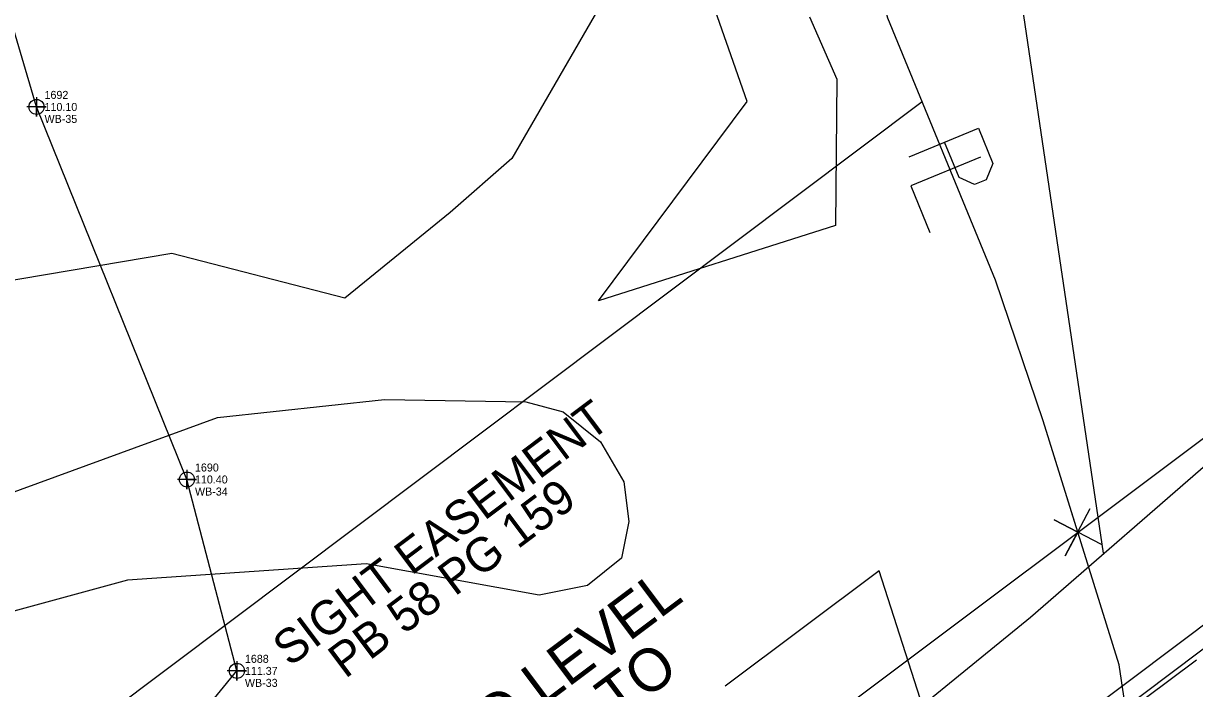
# Model space of a CAD drawing. Extents: x 2186615 to 2188822, y 629899 to 631820.
# Drawn here: x 2187538.9 to 2187648.6, y 630776.8 to 630839.1 of the extents above; entities that cross this region are included whole.
import ezdxf

# ---------------------------------------------------------------- set-up
doc = ezdxf.new("R2010")
doc.units = 0
for name, color, linetype in [('Exist Environmental Wetland Boundary', 7, 'Continuous'), ('Exist Environmental Wetland Boundary Cogo Comment', 7, 'Continuous'), ('Exist Environmental Wetland Boundary Cogo Elevation', 7, 'Continuous'), ('Exist Environmental Wetland Boundary Cogo Number', 7, 'Continuous'), ('Exist Environmental Wetland Boundary Cogo Point CELL', 7, 'Continuous'), ('Exist Hydro Jurisdictional Stream or Body of Water', 7, 'Continuous'), ('Exist Other Culture Area Outline Leader', 7, 'Continuous'), ('Exist Other Culture Area Outline Text', 7, 'Continuous'), ('Exist Property Corner CELL', 7, 'Continuous'), ('Exist Property Line', 7, 'Continuous'), ('Exist Property PL Symbol CELL', 7, 'Continuous'), ('Exist Right of Way Easement Line', 7, 'Continuous'), ('Exist Right of Way Easement Line Text', 7, 'Continuous'), ('Exist Right of Way Line', 7, 'Continuous'), ('Exist Structure Major Deck Tunnel Box Culvert', 7, 'Continuous'), ('Exist Utilities Gas UG Line SUE LOS B', 7, 'Continuous'), ('Exist Utilities Gas UG Line SUE LOS C', 7, 'Continuous'), ('Exist Utilities Gas UG Line SUE LOS C Leader', 7, 'Continuous'), ('Exist Utilities Water UG Line SUE LOS B', 7, 'Continuous'), ('Exist Vegetation Hedge Row', 7, 'Continuous'), ('Exist Vegetation Woods Line', 7, 'Continuous')]:
    doc.layers.add(name, color=color, linetype=linetype)

msp = doc.modelspace()

# ---------------------------------------------------------------- linework, layer by layer
at = {"layer": 'Exist Environmental Wetland Boundary'}
msp.add_lwpolyline([(2187317.91, 630575.27), (2187346.42, 630590.06), (2187358.05, 630607.86), (2187375.02, 630623.81), (2187367.38, 630649.06), (2187358.56, 630671.73), (2187359.61, 630693.05), (2187383.09, 630714.06), (2187423.1, 630746.78), (2187442.69, 630752.31), (2187457.31, 630748.34), (2187478.61, 630729.85), (2187488.29, 630719.76), (2187508.8, 630730.52), (2187517.08, 630724.68), (2187534.78, 630748.93), (2187558.89, 630778.43), (2187554.21, 630796.36), (2187540.11, 630831.28), (2187531.55, 630860.27), (2187515.41, 630893.02), (2187492.5, 630933.33), (2187481.79, 630966.82), (2187476.92, 630985.98)], dxfattribs=at)
at = {"layer": 'Exist Environmental Wetland Boundary Cogo Point CELL'}
for points in [[(2187540.11, 630832.18), (2187540.11, 630830.38), (2187540.11, 630831.28), (2187541.01, 630831.28), (2187539.21, 630831.28)], [(2187554.21, 630797.26), (2187554.21, 630795.46), (2187554.21, 630796.36), (2187555.11, 630796.36), (2187553.31, 630796.36)], [(2187558.89, 630779.33), (2187558.89, 630777.53), (2187558.89, 630778.43), (2187559.79, 630778.43), (2187557.99, 630778.43)]]:
    msp.add_lwpolyline(points, dxfattribs=at)
for centre in [(2187540.11, 630831.28), (2187554.21, 630796.36), (2187558.89, 630778.43)]:
    msp.add_circle(centre, 0.703, dxfattribs=at)
at = {"layer": 'Exist Hydro Jurisdictional Stream or Body of Water'}
for points in [[(2187641.56, 630778.99), (2187634.44, 630801.86), (2187629.98, 630815.05), (2187619.91, 630839.6), (2187614.17, 630860.83), (2187612.27, 630869.49), (2187608.82, 630885.82), (2187606.22, 630905.97), (2187595.59, 630933.27), (2187585.56, 630957.45), (2187571.29, 630986.1), (2187565.54, 631007.93), (2187552.83, 631044.44), (2187542.37, 631080.91), (2187530.56, 631115.64)], [(2187685.21, 630670.03), (2187676.46, 630688.92), (2187667.73, 630709.8), (2187657.08, 630737.8), (2187643.12, 630768.72), (2187641.56, 630778.99)]]:
    msp.add_lwpolyline(points, dxfattribs=at)
at = {"layer": 'Exist Other Culture Area Outline Leader'}
msp.add_lwpolyline([(2187629.01, 630756.89), (2187619.09, 630787.81), (2187604.65, 630776.98)], dxfattribs=at)
at = {"layer": 'Exist Property Corner CELL'}
msp.add_line((2187637.7, 630791.42), (2187637.7, 630791.42), dxfattribs=at)
msp.add_lwpolyline([(2187639.91, 630790.26), (2187635.48, 630792.59), (2187637.7, 630791.42), (2187636.53, 630789.21), (2187638.86, 630793.64)], dxfattribs=at)
at = {"layer": 'Exist Property Line'}
msp.add_lwpolyline([(2187637.7, 630791.42), (2187634.44, 630801.86), (2187629.98, 630815.05), (2187619.91, 630839.6), (2187614.17, 630860.83), (2187612.27, 630869.49), (2187608.82, 630885.82), (2187606.22, 630905.97), (2187595.59, 630933.27), (2187585.56, 630957.45), (2187571.29, 630986.1), (2187565.54, 631007.93), (2187552.83, 631044.44), (2187542.37, 631080.91), (2187530.56, 631115.64)], dxfattribs=at)
at = {"layer": 'Exist Property PL Symbol CELL'}
msp.add_line((2187625.31, 630826.44), (2187625.31, 630826.44), dxfattribs=at)
for points in [[(2187621.9, 630826.61), (2187628.4, 630829.28), (2187629.75, 630825.98), (2187629.11, 630824.46), (2187628.03, 630824.02), (2187626.57, 630824.68), (2187625.22, 630827.97)], [(2187628.59, 630826.56), (2187622.04, 630823.87), (2187623.83, 630819.5)]]:
    msp.add_lwpolyline(points, dxfattribs=at)
at = {"layer": 'Exist Right of Way Easement Line'}
msp.add_line((2187510.45, 630747.15), (2187623.11, 630831.8), dxfattribs=at)
at = {"layer": 'Exist Right of Way Line'}
msp.add_line((2187118.41, 630402.11), (2188502.83, 631440.02), dxfattribs=at)
at = {"layer": 'Exist Structure Major Deck Tunnel Box Culvert'}
msp.add_line((2187582.05, 630732.05), (2187832.7, 630920.52), dxfattribs=at)
msp.add_lwpolyline([(2187583.31, 630730.08), (2187586.53, 630732.49), (2187591.31, 630736.12), (2187596.09, 630739.75), (2187600.88, 630743.37), (2187605.66, 630746.99), (2187610.45, 630750.6), (2187615.24, 630754.21), (2187620.03, 630757.83), (2187624.82, 630761.44), (2187629.62, 630765.05), (2187634.41, 630768.65), (2187639.21, 630772.25), (2187644.01, 630775.86), (2187648.81, 630779.46)], dxfattribs=at)
at = {"layer": 'Exist Utilities Gas UG Line SUE LOS B'}
msp.add_lwpolyline([(2187575.93, 630736.98), (2187586.1, 630750.78), (2187600.76, 630760.67), (2187616.54, 630769.83), (2187633.26, 630783.47)], dxfattribs=at)
at = {"layer": 'Exist Utilities Gas UG Line SUE LOS C'}
msp.add_line((2187633.26, 630783.47), (2187773.44, 630905.16), dxfattribs=at)
at = {"layer": 'Exist Utilities Gas UG Line SUE LOS C Leader'}
msp.add_line((2187640.12, 630789.47), (2187632.26, 630842.47), dxfattribs=at)
at = {"layer": 'Exist Utilities Water UG Line SUE LOS B'}
msp.add_lwpolyline([(2187356.85, 630563.99), (2187378.55, 630580.27), (2187392.02, 630590.2), (2187407.32, 630601.82), (2187422.62, 630614.3), (2187442.82, 630630.04), (2187465.16, 630649.35), (2187481.46, 630660.64), (2187503.4, 630674.82), (2187521.29, 630686.41), (2187544.6, 630702.68), (2187560.64, 630714.46), (2187571.68, 630722.27), (2187591.48, 630736.67), (2187622.28, 630760.13), (2187641.11, 630774.22), (2187678.52, 630802.38)], dxfattribs=at)
at = {"layer": 'Exist Vegetation Hedge Row'}
msp.add_lwpolyline([(2187572.71, 630803.85), (2187585.98, 630803.64), (2187589.46, 630802.7), (2187592.96, 630799.9), (2187595.14, 630796.15), (2187595.63, 630792.41), (2187594.93, 630789), (2187591.75, 630786.43), (2187587.23, 630785.51), (2187570.99, 630788.47), (2187548.63, 630786.93), (2187526.26, 630780.83), (2187524.34, 630780.96), (2187523.39, 630782.18), (2187525.18, 630785.52), (2187535.68, 630794.36), (2187557.06, 630802.18), (2187572.71, 630803.85)], dxfattribs=at)
at = {"layer": 'Exist Vegetation Woods Line'}
for points in [[(2187597.2, 630848.19), (2187584.66, 630826.43), (2187578.89, 630821.37), (2187569.02, 630813.36), (2187552.8, 630817.55), (2187533.89, 630814.34), (2187514.31, 630798.11)], [(2187612.54, 630839.71), (2187615.1, 630833.87), (2187614.99, 630820.18), (2187592.77, 630813.11), (2187606.7, 630831.78), (2187600.89, 630848.41)]]:
    msp.add_lwpolyline(points, dxfattribs=at)

# ---------------------------------------------------------------- texts
at = {"layer": 'Exist Environmental Wetland Boundary Cogo Comment'}
for s, p in [('WB-35', (2187540.86, 630829.78)), ('WB-34', (2187554.96, 630794.86)), ('WB-33', (2187559.64, 630776.93))]:
    msp.add_text(s, height=0.75, dxfattribs=at).set_placement(p)
at = {"layer": 'Exist Environmental Wetland Boundary Cogo Elevation'}
for s, p in [('110.10', (2187540.86, 630830.9)), ('110.40', (2187554.96, 630795.99)), ('111.37', (2187559.64, 630778.05))]:
    msp.add_text(s, height=0.75, dxfattribs=at).set_placement(p)
at = {"layer": 'Exist Environmental Wetland Boundary Cogo Number'}
for s, p in [('1692', (2187540.86, 630832.03)), ('1690', (2187554.96, 630797.11)), ('1688', (2187559.64, 630779.18))]:
    msp.add_text(s, height=0.75, dxfattribs=at).set_placement(p)
at = {"layer": 'Exist Other Culture Area Outline Text'}
for s, p in [('SHOT AT GROUND LEVEL', (2187547.61, 630745.11)), ('(TYPICAL COPIED TO ', (2187556.48, 630745.2))]:
    msp.add_text(s, height=4, rotation=36.8593, dxfattribs=at).set_placement(p)
at = {"layer": 'Exist Right of Way Easement Line Text'}
for s, p in [('SIGHT EASEMENT', (2187563.83, 630778.74)), ('PB 58 PG 159', (2187569.04, 630777.64))]:
    msp.add_text(s, height=3.2, rotation=36.9186, dxfattribs=at).set_placement(p)

doc.saveas('drawing.dxf')
